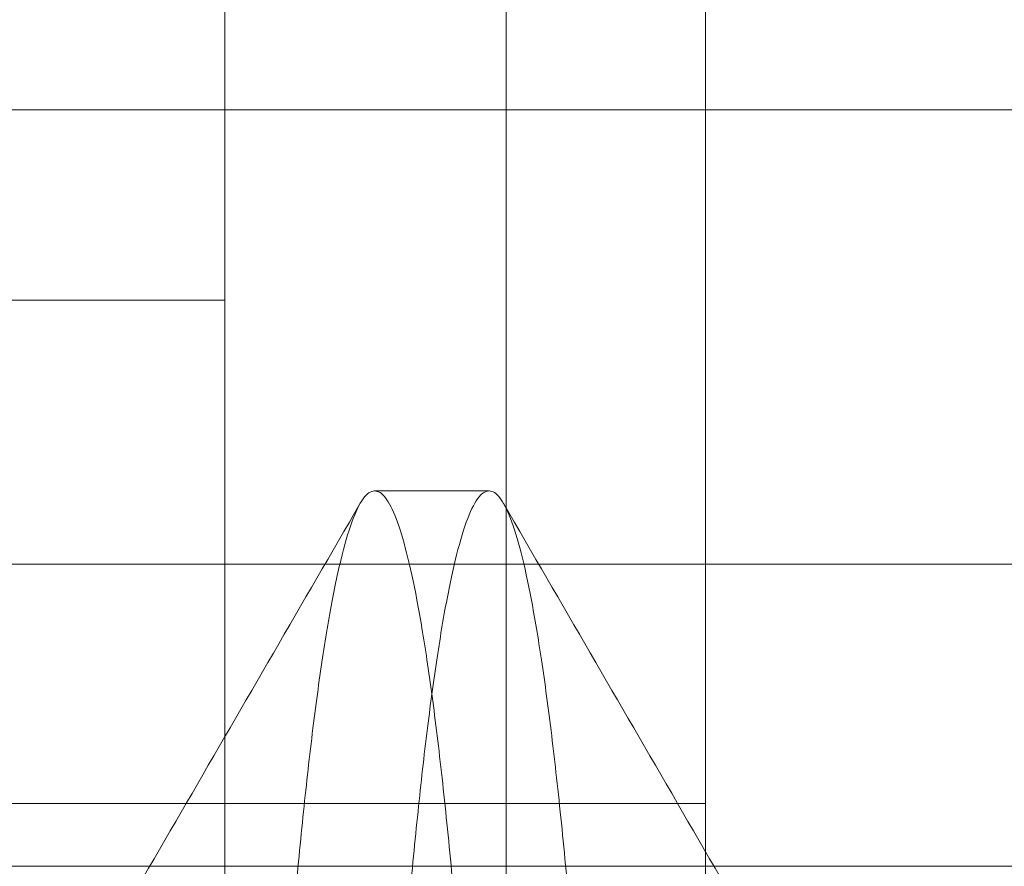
# Model space of a CAD drawing. Header units: inches. Extents: x 1 to 109, y 1 to 85.
# Tile 652 of 1056: x 88.3043 to 88.3323, y 24.5027 to 24.5267. Entities that reach past the tile are written whole.
import ezdxf

# ---------------------------------------------------------------- set-up
doc = ezdxf.new("R2010")
doc.units = ezdxf.units.IN
doc.header["$MEASUREMENT"] = 0

msp = doc.modelspace()

# ---------------------------------------------------------------- linework, layer by layer
at = {"color": 7, "linetype": 'Continuous', "lineweight": 15, "ltscale": 5}
for p, q in [((88.318157, 24.796688), (88.318157, 23.963355)), ((88.318157, 24.788105), (88.318157, 23.954772)), ((88.323824, 24.733355), (88.323824, 24.443355)), ((88.323824, 24.434772), (88.323824, 24.724772)), ((88.318157, 24.665438), (88.318157, 24.511272)), ((88.318157, 24.665438), (88.318157, 24.511272)), ((88.318157, 24.656855), (88.318157, 24.502688)), ((88.318157, 24.656855), (88.318157, 24.502688)), ((88.310157, 24.251691), (88.310157, 24.616686)), ((88.323824, 24.504469), (88.323824, 24.577828)), ((88.323824, 24.566031), (88.323824, 24.497054)), ((88.323824, 24.563323), (88.323824, 24.492054)), ((88.408157, 24.524188), (88.247324, 24.524188)), ((88.310157, 24.518772), (88.283491, 24.518772)), ((88.310157, 24.349613), (88.310157, 24.518763)), ((88.31767, 24.513355), (88.314415, 24.513355)), ((88.213991, 24.511272), (88.318157, 24.511272)), ((88.213991, 24.511272), (88.318157, 24.511272)), ((88.318157, 24.511272), (88.422324, 24.511272)), ((88.318157, 24.511272), (88.422324, 24.511272)), ((88.323824, 24.504469), (88.233476, 24.504469)), ((88.323824, 24.486527), (88.323824, 24.504469)), ((88.213991, 24.502688), (88.318157, 24.502688)), ((88.318157, 24.502688), (88.422324, 24.502688)), ((88.318157, 24.502688), (88.422324, 24.502688))]:
    msp.add_line(p, q, dxfattribs=at)
for points, knots in [([(88.320926, 24.434188), (88.320836, 24.436052), (88.320656, 24.439811), (88.32037, 24.445463), (88.320073, 24.451134), (88.319765, 24.456779), (88.319449, 24.462349), (88.319133, 24.467692), (88.318821, 24.472772), (88.318514, 24.477561), (88.318209, 24.482126), (88.317908, 24.486433), (88.317607, 24.490536), (88.317309, 24.49439), (88.317017, 24.497955), (88.316737, 24.501144), (88.316472, 24.503978), (88.316194, 24.506473), (88.31591, 24.508586), (88.315619, 24.510314), (88.315326, 24.511658), (88.315026, 24.512633), (88.314722, 24.513223), (88.314409, 24.513425), (88.31409, 24.513207), (88.313768, 24.512543), (88.313451, 24.511449), (88.313141, 24.509943), (88.312842, 24.508048), (88.312561, 24.505836), (88.312298, 24.503354), (88.312046, 24.500618), (88.31178, 24.497562), (88.311504, 24.494171), (88.311212, 24.49038), (88.310905, 24.486184), (88.310585, 24.48159), (88.310261, 24.47671), (88.309935, 24.471584), (88.309611, 24.466255), (88.309297, 24.460871), (88.308994, 24.455489), (88.308706, 24.450158), (88.308427, 24.444811), (88.308159, 24.439486), (88.307989, 24.435945), (88.307905, 24.434188)], [0, 0, 0, 0, 0.022479, 0.045331, 0.068506, 0.091948, 0.115595, 0.139386, 0.161889, 0.184404, 0.206874, 0.229245, 0.25146, 0.274794, 0.297838, 0.320536, 0.342918, 0.365562, 0.38856, 0.410518, 0.432694, 0.455036, 0.47749, 0.5, 0.523873, 0.547679, 0.571351, 0.594825, 0.618042, 0.640943, 0.662202, 0.683327, 0.704778, 0.726531, 0.74854, 0.772107, 0.795844, 0.819687, 0.843568, 0.86742, 0.891176, 0.913429, 0.935486, 0.957297, 0.978816, 1, 1, 1, 1]), ([(88.324181, 24.434188), (88.324091, 24.436052), (88.323911, 24.439811), (88.323625, 24.445463), (88.323328, 24.451134), (88.32302, 24.456779), (88.322704, 24.462349), (88.322388, 24.467692), (88.322076, 24.472772), (88.321769, 24.477561), (88.321464, 24.482126), (88.321163, 24.486433), (88.320862, 24.490536), (88.320565, 24.49439), (88.320273, 24.497955), (88.319993, 24.501144), (88.319727, 24.503978), (88.31945, 24.506473), (88.319165, 24.508586), (88.318874, 24.510314), (88.318581, 24.511658), (88.318281, 24.512633), (88.317977, 24.513223), (88.317664, 24.513425), (88.317345, 24.513207), (88.317023, 24.512543), (88.316706, 24.511449), (88.316397, 24.509943), (88.316098, 24.508048), (88.315816, 24.505836), (88.315553, 24.503354), (88.315301, 24.500618), (88.315036, 24.497562), (88.314759, 24.494171), (88.314467, 24.49038), (88.31416, 24.486184), (88.31384, 24.48159), (88.313516, 24.47671), (88.313191, 24.471584), (88.312866, 24.466255), (88.312552, 24.460871), (88.31225, 24.455489), (88.311961, 24.450158), (88.311682, 24.444811), (88.311414, 24.439486), (88.311244, 24.435945), (88.31116, 24.434188)], [0, 0, 0, 0, 0.0224789, 0.0453313, 0.0685062, 0.0919475, 0.1155952, 0.1393856, 0.1618887, 0.1844038, 0.2068744, 0.2292447, 0.2514602, 0.2747945, 0.2978377, 0.320536, 0.3429176, 0.3655625, 0.3885596, 0.4105181, 0.432694, 0.4550359, 0.4774899, 0.5000003, 0.523873, 0.5476785, 0.5713505, 0.5948251, 0.6180416, 0.6409433, 0.662202, 0.6833271, 0.7047784, 0.7265313, 0.74854, 0.7721069, 0.7958441, 0.8196866, 0.8435676, 0.8674198, 0.891176, 0.9134288, 0.9354857, 0.9572967, 0.9788157, 1, 1, 1, 1]), ([(88.314006, 24.513003), (88.312361, 24.510167), (88.309072, 24.504496), (88.305779, 24.498829), (88.304132, 24.495997)], [0, 0, 0, 0, 0.500247, 1, 1, 1, 1]), ([(88.327952, 24.495999), (88.326306, 24.498831), (88.323013, 24.504498), (88.319724, 24.510168), (88.318078, 24.513004)], [0, 0, 0, 0, 0.499754, 1, 1, 1, 1]), ([(88.340048, 24.513004), (88.338403, 24.510167), (88.335114, 24.504497), (88.33182, 24.498829), (88.330174, 24.495997)], [0, 0, 0, 0, 0.500247, 1, 1, 1, 1])]:
    msp.add_open_spline(points, degree=3, knots=knots, dxfattribs=at)

doc.saveas('drawing.dxf')
